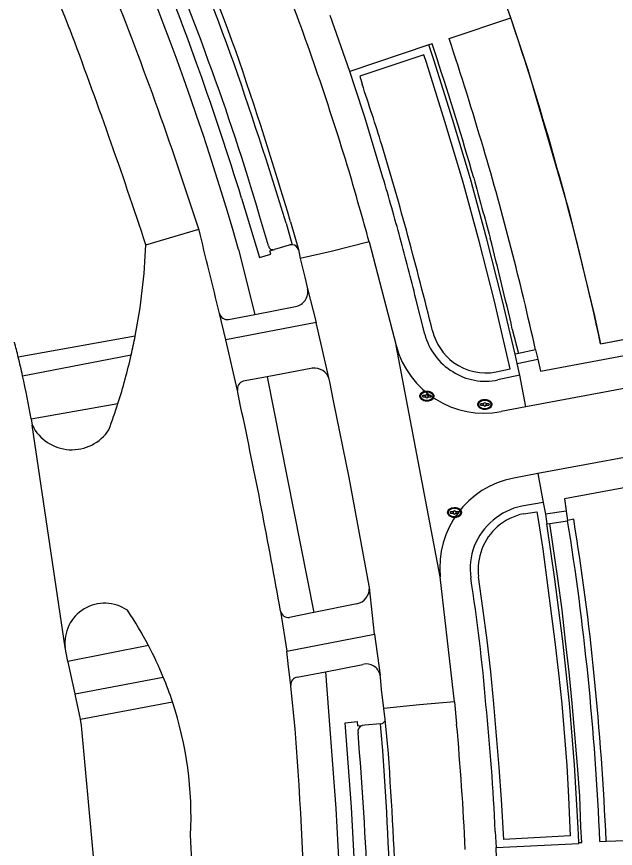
# Model space of a CAD drawing. Extents: x 194485 to 197793, y 468269 to 470822.
# Drawn here: x 195285.9 to 195324, y 469480.4 to 469533.4 of the extents above; entities that cross this region are included whole.
import ezdxf

# ---------------------------------------------------------------- set-up
doc = ezdxf.new("R2010")
doc.units = 0
for name, color, linetype in [('BGT grensvlak ondersteunend wegdeel', 7, 'Continuous'), ('BGT grensvlak pand min 1', 7, 'Continuous'), ('BGT grensvlak pand op maaiveld', 7, 'Continuous'), ('BGT grensvlak scheiding', 7, 'Continuous'), ('BGT grensvlak vegetatieobject', 7, 'Continuous'), ('BGT grensvlak wegdeel', 7, 'Continuous'), ('BGT puntobject put kolk', 7, 'Continuous'), ('BGT puntobject put waterleidingput', 7, 'Continuous')]:
    doc.layers.add(name, color=color, linetype=linetype)

msp = doc.modelspace()

# ---------------------------------------------------------------- linework, layer by layer
at = {"layer": 'BGT grensvlak ondersteunend wegdeel'}
msp.add_line((195301.863, 469510.417), (195304.829, 469495.411), dxfattribs=at)
at = {"layer": 'BGT grensvlak pand min 1'}
msp.add_lwpolyline([(195317.297, 469533.497), (195318.455, 469529.984), (195321.063, 469521.018), (195322.7, 469514.307), (195323.091, 469512.527), (195336.446, 469515.036), (195335.769, 469518.037), (195340.17, 469519.36)], dxfattribs=at)
at = {"layer": 'BGT grensvlak pand op maaiveld'}
for p, q in [((195317.683, 469532.357), (195317.374, 469533.275)), ((195323.091, 469512.527), (195331.742, 469514.152))]:
    msp.add_line(p, q, dxfattribs=at)
msp.add_lwpolyline([(195317.374, 469533.275), (195316.689, 469535.256), (195315.983, 469537.229)], dxfattribs=at)
msp.add_arc((195141.011, 469473.523), 186.211, 12.09083, 18.41843, dxfattribs=at)
at = {"layer": 'BGT grensvlak scheiding'}
for p, q in [((195312.152, 469531.55), (195307.12, 469529.86)), ((195309.236, 469523.115), (195308.077, 469526.947)), ((195311.9, 469513.132), (195311.336, 469515.38)), ((195317.785, 469511.263), (195317.657, 469511.852)), ((195317.943, 469510.53), (195317.785, 469511.263)), ((195317.943, 469510.53), (195316.56, 469510.224)), ((195319.448, 469502.416), (195318.078, 469502.189)), ((195319.448, 469502.416), (195319.59, 469501.672)), ((195319.59, 469501.672), (195319.677, 469501.054)), ((195316.387, 469481.47), (195316.45, 469480.457))]:
    msp.add_line(p, q, dxfattribs=at)
for points in [[(195317.657, 469511.852), (195316.825, 469515.349), (195315.843, 469519.19), (195314.812, 469523.016), (195313.666, 469526.825), (195312.484, 469530.601), (195312.152, 469531.55)], [(195316.447, 469510.732), (195317.333, 469510.92), (195316.793, 469513.294), (195316.341, 469515.225), (195315.359, 469519.063), (195314.331, 469522.879), (195313.188, 469526.678), (195312.01, 469530.442), (195311.851, 469530.913), (195307.767, 469529.552), (195307.909, 469529.055)], [(195308.077, 469526.947), (195307.444, 469528.885), (195307.12, 469529.86)], [(195318.183, 469501.7), (195319.038, 469501.825), (195319.129, 469501.336), (195319.419, 469499.438), (195319.681, 469497.466), (195320.188, 469493.535), (195320.41, 469491.548), (195320.622, 469489.602), (195320.939, 469485.665), (195321.06, 469483.66), (195321.146, 469481.684), (195321.168, 469481.184), (195316.936, 469480.964), (195316.779, 469483.505), (195316.635, 469485.542)], [(195321.712, 469480.765), (195321.669, 469481.701), (195321.437, 469485.705), (195321.12, 469489.649), (195320.907, 469491.603), (195320.684, 469493.595), (195320.177, 469497.53), (195319.677, 469501.054)], [(195316.295, 469489.594), (195316.105, 469491.627), (195315.866, 469493.656), (195315.607, 469495.678), (195315.331, 469497.693)], [(195316.45, 469480.457), (195321.715, 469480.711), (195321.712, 469480.765)]]:
    msp.add_lwpolyline(points, dxfattribs=at)
for centre, radius, start, end in [((195154.582, 469477.192), 161.861, 17.24704, 18.68834), ((195128.9, 469470.333), 188.425, 15.09293, 16.92338), ((195140.145, 469472.994), 176.363, 15.20756, 16.51055), ((195155.499, 469477.092), 160.472, 13.80357, 15.23354), ((194985.812, 469431.852), 336.597, 14.00948, 15.07518), ((195315.876, 469514.216), 3.588, 194.1903, 233.4535), ((195315.739, 469514.139), 3.969, 194.6993, 238.7013), ((195315.779, 469514.124), 3.457, 233.834, 281.1397), ((195315.753, 469513.975), 3.836, 237.2477, 282.1496), ((195318.966, 469498.068), 4.216, 102.1571, 158.2205), ((195319.051, 469497.855), 3.941, 102.7155, 129.6037), ((195318.945, 469498.157), 3.644, 131.3453, 187.3112), ((195318.859, 469498.2), 4.069, 159.3946, 188.0694), ((195198.748, 469479.622), 117.471, 4.84877, 8.81775), ((195162.029, 469474.3), 154.524, 2.65939, 5.664), ((195024.71, 469463.087), 292.787, 4.39854, 5.19427)]:
    msp.add_arc(centre, radius, start, end, dxfattribs=at)
at = {"layer": 'BGT grensvlak vegetatieobject'}
msp.add_line((195300.042, 469518.515), (195301.078, 469514.388), dxfattribs=at)
msp.add_lwpolyline([(195305.573, 469491.644), (195306.239, 469482.942), (195306.497, 469478.176), (195306.586, 469472.397), (195306.537, 469467.422), (195306.36, 469462.443), (195306.205, 469458.635)], dxfattribs=at)
msp.add_arc((195134.627, 469471.559), 171.951, 15.84763, 42.8158, dxfattribs=at)
at = {"layer": 'BGT grensvlak wegdeel'}
for p, q in [((195307.12, 469529.86), (195305.867, 469533.431)), ((195313.456, 469531.951), (195317.374, 469533.275)), ((195301.946, 469518.75), (195301.381, 469520.664)), ((195303.069, 469520.197), (195303.466, 469518.825)), ((195303.357, 469520.28), (195303.867, 469518.52)), ((195294.143, 469518.829), (195297.506, 469519.827)), ((195308.363, 469519.014), (195310.078, 469512.408)), ((195303.266, 469518.805), (195302.327, 469518.524)), ((195303.867, 469518.52), (195303.972, 469517.95)), ((195304.43, 469516.019), (195304.984, 469513.883)), ((195301.078, 469514.388), (195303.661, 469514.886)), ((195319.265, 469510.77), (195341.662, 469514.989)), ((195299.224, 469512.771), (195298.829, 469514.452)), ((195299.41, 469514.066), (195301.078, 469514.388)), ((195350.126, 469514.467), (195318.325, 469508.497)), ((195304.984, 469513.883), (195299.224, 469512.771)), ((195305.824, 469510.276), (195304.984, 469513.883)), ((195317.475, 469513.461), (195317.861, 469511.897)), ((195293.465, 469513.012), (195286.02, 469511.664)), ((195299.978, 469509.539), (195299.224, 469512.771)), ((195312.883, 469497.683), (195310.078, 469512.408)), ((195318.953, 469512.137), (195317.861, 469511.897)), ((195318.953, 469512.137), (195319.091, 469511.535)), ((195286.297, 469510.478), (195293.21, 469511.809)), ((195317.861, 469511.897), (195317.657, 469511.852)), ((195317.785, 469511.263), (195319.091, 469511.535)), ((195319.091, 469511.535), (195319.265, 469510.77)), ((195304.742, 469510.96), (195301.863, 469510.417)), ((195318.325, 469508.497), (195317.943, 469510.53)), ((195301.863, 469510.417), (195300.348, 469510.132)), ((195300.177, 469508.553), (195299.978, 469509.539)), ((195286.843, 469507.733), (195292.368, 469508.728)), ((195318.325, 469508.497), (195316.762, 469508.204)), ((195286.843, 469507.733), (195286.912, 469507.332)), ((195288.997, 469493.175), (195286.912, 469507.332)), ((195343.147, 469506.831), (195320.797, 469502.651)), ((195319.107, 469504.259), (195317.565, 469503.974)), ((195319.107, 469504.259), (195319.448, 469502.416)), ((195320.904, 469501.857), (195319.59, 469501.672)), ((195320.904, 469501.857), (195320.989, 469501.28)), ((195319.677, 469501.054), (195319.87, 469501.081)), ((195319.87, 469501.081), (195320.996, 469501.239)), ((195321.384, 469501.344), (195320.989, 469501.28)), ((195320.996, 469501.239), (195320.989, 469501.28)), ((195313.793, 469489.725), (195312.883, 469497.683)), ((195308.704, 469494.039), (195308.376, 469497.006)), ((195307.576, 469495.965), (195304.829, 469495.411)), ((195302.718, 469495.497), (195303.117, 469492.942)), ((195304.829, 469495.411), (195303.289, 469495.1)), ((195303.117, 469492.942), (195308.704, 469494.039)), ((195308.704, 469494.039), (195309.056, 469491.428)), ((195289.178, 469492.295), (195288.997, 469493.175)), ((195294.316, 469493.301), (195289.178, 469492.295)), ((195305.573, 469491.644), (195307.964, 469492.108)), ((195303.781, 469491.297), (195305.573, 469491.644)), ((195289.633, 469490.232), (195295.251, 469491.3)), ((195289.971, 469488.618), (195295.837, 469489.717)), ((195313.793, 469489.725), (195313.929, 469488.303)), ((195309.376, 469488.6), (195309.29, 469489.296)), ((195307.595, 469488.468), (195307.618, 469488.19)), ((195309.582, 469486.431), (195309.376, 469488.6)), ((195307.618, 469488.19), (195307.916, 469488.218)), ((195323.45, 469480.846), (195327.193, 469480.995)), ((195316.58, 469476.67), (195316.45, 469480.457)), ((195323.05, 469480.83), (195323.45, 469480.846))]:
    msp.add_line(p, q, dxfattribs=at)
for points in [[(195312.664, 469530.72), (195312.361, 469531.621), (195312.152, 469531.55)], [(195300.232, 469521.8), (195301.385, 469518.014), (195302.1, 469518.227), (195302.038, 469518.438), (195302.327, 469518.524)], [(195308.363, 469519.014), (195305.95, 469518.401), (195303.972, 469517.95)], [(195303.972, 469517.95), (195304.262, 469516.769), (195304.43, 469516.019)], [(195308.376, 469497.006), (195308.364, 469497.119), (195307.082, 469504), (195306.097, 469508.896), (195305.863, 469510.108), (195305.824, 469510.276)], [(195351.015, 469510.196), (195340.044, 469508.13), (195319.107, 469504.259)], [(195320.797, 469502.651), (195320.901, 469501.877), (195320.904, 469501.857)], [(195321.712, 469480.765), (195321.905, 469480.774), (195321.828, 469481.735), (195321.767, 469483.723), (195321.623, 469485.659), (195321.286, 469489.643), (195321.095, 469491.622), (195320.871, 469493.585), (195320.644, 469495.579), (195320.369, 469497.571), (195319.87, 469501.081)], [(195303.371, 469490.779), (195303.215, 469491.945), (195303.117, 469492.942)], [(195289.633, 469490.232), (195289.189, 469492.248), (195289.178, 469492.295)], [(195309.29, 469489.296), (195309.141, 469490.501), (195309.074, 469491.298), (195309.056, 469491.428)], [(195303.642, 469488.005), (195303.378, 469490.724), (195303.371, 469490.779)], [(195289.971, 469488.618), (195289.635, 469490.221), (195289.633, 469490.232)], [(195313.793, 469489.725), (195311.565, 469489.527), (195309.29, 469489.296)], [(195290.43, 469457.956), (195290.946, 469478.504), (195290.055, 469488.215), (195289.971, 469488.618)], [(195307.204, 469458.587), (195307.359, 469462.405), (195307.537, 469467.399), (195307.586, 469472.4), (195307.497, 469478.211), (195307.237, 469483.007), (195306.825, 469488.388), (195307.595, 469488.468)], [(195309.076, 469488.327), (195308.074, 469488.233), (195307.916, 469488.218)], [(195309.234, 469486.628), (195309.132, 469487.81), (195309.076, 469488.327)]]:
    msp.add_lwpolyline(points, dxfattribs=at)
for centre, radius, start, end in [((195111.898, 469462.363), 199.788, 20.09858, 23.33847), ((195114.799, 469462.617), 197.36, 20.32514, 23.62076), ((195117.255, 469464.615), 192.513, 20.01474, 23.36296), ((195150.663, 469477.968), 155.792, 19.50219, 23.58709), ((195153.429, 469479.235), 145.96, 21.43754, 24.09164), ((195072.373, 469447.688), 236.408, 17.76682, 21.92668), ((195113.834, 469463.59), 202.356, 19.0556, 20.85037), ((194956.003, 469407.258), 356.072, 18.26058, 20.60728), ((195070.343, 469452.081), 255.897, 16.55494, 18.18688), ((195061.406, 469446.901), 252.534, 16.87254, 19.45639), ((195049.954, 469445.158), 264.303, 16.51256, 18.99129), ((195135.699, 469472.018), 186.447, 15.89415, 18.35134), ((195157.64, 469478.793), 149.715, 16.24045, 20.20624), ((195126.421, 469468.636), 181.76, 17.00729, 19.72383), ((195086.407, 469455.746), 230.846, 17.06942, 18.67328), ((195137.023, 469472.006), 186.303, 12.43953, 16.52451), ((194836.358, 469387.049), 490.106, 15.62015, 16.16616), ((196234.922, 469774.159), 953.554, 195.266531, 195.504781), ((194910.084, 469421.617), 399.676, 13.43111, 14.22465), ((195077.714, 469458.399), 246.002, 12.93399, 14.32283), ((195255.697, 469520.362), 38.476, 348.9872, 357.7165), ((195302.246, 469518.821), 0.308, 193.3767, 285.2725), ((195303.411, 469518.366), 0.463, 83.1672, 108.254), ((195303.415, 469518.341), 0.487, 21.5613, 83.9256), ((195303.503, 469515.821), 0.948, 279.6101, 12.0581), ((195299.331, 469514.577), 0.517, 193.9801, 278.822), ((195243.829, 469522.905), 50.612, 347.3361, 348.7282), ((195240.629, 469500.691), 46.698, 13.5907, 14.8158), ((195315.685, 469513.907), 5.804, 194.9664, 280.6967), ((195236.498, 469499.472), 51, 12.4621, 13.8304), ((195256.423, 469520.207), 37.733, 342.2893, 347.1406), ((195304.87, 469509.965), 1.003, 18.045, 97.3559), ((195229.317, 469497.717), 58.392, 9.87645, 12.62297), ((195300.488, 469509.633), 0.519, 105.6779, 190.3982), ((195255.355, 469520.525), 38.847, 339.7054, 342.3213), ((194936.797, 469431.056), 371.552, 9.9878, 12.03901), ((195289.431, 469508.589), 2.815, 206.5116, 266.716), ((195289.433, 469508.588), 2.814, 266.6753, 326.9084), ((195318.65, 469498.279), 5.797, 100.7833, 185.9007), ((195159.182, 469474.962), 163.934, 5.73911, 9.22382), ((195159.692, 469475.026), 163.82, 5.73468, 9.24482), ((195307.37, 469496.951), 1.008, 281.8075, 3.1086), ((195291.523, 469493.458), 2.542, 55.4143, 186.3985), ((195273.359, 469482.257), 23.689, 27.789, 34.1386), ((195303.216, 469495.604), 0.509, 192.1309, 278.2495), ((195272.97, 469482.108), 24.103, 22.419, 27.6712), ((195308.184, 469491.245), 0.891, 11.8766, 104.3015), ((195273.341, 469482.289), 23.691, 18.2721, 22.3553), ((195303.856, 469490.816), 0.487, 98.8805, 184.3959), ((195140.349, 469472.996), 182.869, 2.45514, 5.76174), ((195137.127, 469472.759), 186.498, 2.48511, 5.73476), ((195273.565, 469482.361), 23.455, 357.2294, 18.278), ((195309.09, 469488.613), 0.287, 267.2719, 357.3325), ((195135.6, 469472.019), 179.071, 2.65972, 5.21734), ((195071.009, 469469.616), 233.358, 357.45758, 4.51979), ((195308.031, 469487.847), 0.388, 107.233, 193.8641), ((195054.435, 469467.098), 254.06, 2.36895, 4.66358), ((195086.375, 469470.593), 223.435, 1.42508, 4.11536), ((195064.864, 469468.804), 245.352, 1.85107, 4.11995), ((195043.855, 469468.219), 253.472, 357.05834, 2.94166)]:
    msp.add_arc(centre, radius, start, end, dxfattribs=at)
at = {"layer": 'BGT puntobject put kolk'}
for p, q in [((195311.94, 469509.228), (195311.783, 469509.228)), ((195311.783, 469509.153), (195311.94, 469509.153)), ((195312.283, 469509.228), (195312.126, 469509.228)), ((195312.126, 469509.153), (195312.283, 469509.153)), ((195313.706, 469501.817), (195313.549, 469501.817)), ((195313.549, 469501.742), (195313.706, 469501.742)), ((195314.049, 469501.817), (195313.892, 469501.817)), ((195313.892, 469501.742), (195314.049, 469501.742))]:
    msp.add_line(p, q, dxfattribs=at)
for centre, radius, start, end in [((195311.783, 469509.19), 0.0375, 90, 270), ((195312.033, 469509.19), 0.1, 0, 180), ((195312.033, 469509.19), 0.1, 157.9757, 180), ((195312.033, 469509.19), 0.1, 180, 202.0243), ((195312.033, 469509.19), 0.1, 180, 0), ((195312.033, 469509.19), 0.1, 0, 22.0243), ((195312.033, 469509.19), 0.1, 337.9757, 0), ((195312.283, 469509.19), 0.0375, 270, 90), ((195313.549, 469501.779), 0.0375, 90, 270), ((195313.799, 469501.779), 0.1, 0, 180), ((195313.799, 469501.779), 0.1, 157.9757, 180), ((195313.799, 469501.779), 0.1, 180, 202.0243), ((195313.799, 469501.779), 0.1, 180, 0), ((195313.799, 469501.779), 0.1, 0, 22.0243), ((195313.799, 469501.779), 0.1, 337.9757, 0), ((195314.049, 469501.779), 0.0375, 270, 90)]:
    msp.add_arc(centre, radius, start, end, dxfattribs=at)
for centre in [(195312.033, 469509.19), (195313.799, 469501.779)]:
    msp.add_ellipse(centre, major_axis=(0.392, 0), ratio=0.689655, dxfattribs=at)
for points in [[(195312.475, 469509.19), (195312.475, 469509.233), (195312.463, 469509.277), (195312.397, 469509.391), (195312.316, 469509.448), (195312.124, 469509.513), (195312.014, 469509.519), (195311.811, 469509.478), (195311.72, 469509.431), (195311.617, 469509.314), (195311.592, 469509.254), (195311.59, 469509.132), (195311.614, 469509.071), (195311.698, 469508.972), (195311.757, 469508.933), (195311.936, 469508.865), (195312.07, 469508.858), (195312.303, 469508.92), (195312.403, 469508.989), (195312.466, 469509.114), (195312.475, 469509.152), (195312.475, 469509.19)], [(195314.241, 469501.779), (195314.241, 469501.822), (195314.229, 469501.866), (195314.163, 469501.98), (195314.082, 469502.037), (195313.89, 469502.102), (195313.78, 469502.108), (195313.577, 469502.067), (195313.486, 469502.02), (195313.383, 469501.903), (195313.358, 469501.843), (195313.356, 469501.721), (195313.38, 469501.66), (195313.464, 469501.561), (195313.523, 469501.522), (195313.702, 469501.454), (195313.836, 469501.447), (195314.069, 469501.509), (195314.169, 469501.578), (195314.232, 469501.703), (195314.241, 469501.741), (195314.241, 469501.779)]]:
    msp.add_open_spline(points, degree=3, dxfattribs=at)
at = {"layer": 'BGT puntobject put waterleidingput'}
for p, q in [((195315.632, 469508.698), (195315.475, 469508.698)), ((195315.475, 469508.623), (195315.632, 469508.623)), ((195315.975, 469508.698), (195315.818, 469508.698)), ((195315.818, 469508.623), (195315.975, 469508.623))]:
    msp.add_line(p, q, dxfattribs=at)
for centre, radius, start, end in [((195315.475, 469508.66), 0.0375, 90, 270), ((195315.725, 469508.66), 0.1, 0, 180), ((195315.725, 469508.66), 0.1, 157.9757, 180), ((195315.725, 469508.66), 0.1, 180, 202.0243), ((195315.725, 469508.66), 0.1, 180, 0), ((195315.725, 469508.66), 0.1, 0, 22.0243), ((195315.725, 469508.66), 0.1, 337.9757, 0), ((195315.975, 469508.66), 0.0375, 270, 90)]:
    msp.add_arc(centre, radius, start, end, dxfattribs=at)
msp.add_ellipse((195315.725, 469508.66), major_axis=(0.392, 0), ratio=0.689655, dxfattribs=at)
msp.add_open_spline([(195316.167, 469508.66), (195316.167, 469508.703), (195316.155, 469508.747), (195316.089, 469508.861), (195316.008, 469508.918), (195315.816, 469508.983), (195315.706, 469508.989), (195315.503, 469508.948), (195315.412, 469508.901), (195315.309, 469508.784), (195315.284, 469508.724), (195315.282, 469508.602), (195315.306, 469508.541), (195315.39, 469508.442), (195315.449, 469508.403), (195315.628, 469508.335), (195315.762, 469508.328), (195315.995, 469508.39), (195316.095, 469508.459), (195316.158, 469508.584), (195316.167, 469508.622), (195316.167, 469508.66)], degree=3, dxfattribs=at)

doc.saveas('drawing.dxf')
